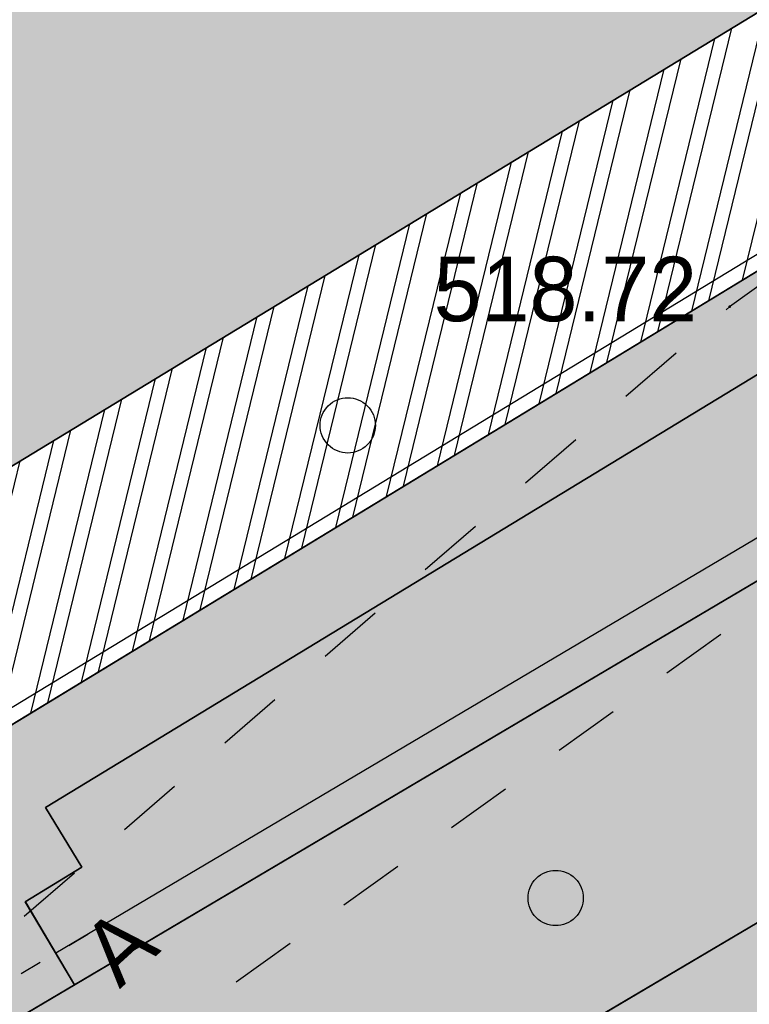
# Model space of a CAD drawing. Header units: millimetres. Extents: x 767170 to 66149698, y -983507 to 2493658.
# Tile 415 of 656: x 4601825 to 4611737, y -576966 to -563601. Entities that reach past the tile are written whole.
import ezdxf

# ---------------------------------------------------------------- set-up
doc = ezdxf.new("R2010")
doc.units = ezdxf.units.MM
for name, pattern in [('ACAD_ISO03W100', [30, 12, -18]), ('Д_ТРОТ_ТРУБА', [3, 1.5, -1.5]), ('ДОРОГИ_СТРОЯЩ', [9, 8, -1])]:
    doc.linetypes.add(name, pattern=pattern)
for name, color, linetype in [('(004) Точки рельефа', 7, 'Continuous'), ('(025) Дорога', 7, 'Continuous'), ('(038) Деревья', 7, 'Continuous'), ('bardyur', 7, 'Continuous'), ('latok', 6, 'Continuous'), ('truba', 1, 'Continuous')]:
    doc.layers.add(name, color=color, linetype=linetype)
doc.layers.add('.', color=7, linetype='Continuous', lineweight=15)
doc.styles.add('BM-431', font='txt')
doc.styles.add('D-431', font='txt')
doc.linetypes.add('BORD2', pattern='A,0.5,[130,ltypeshp.shx,S=0.25,R=135,X=0,Y=0],0.1,[130,ltypeshp.shx,S=0.25,R=135,X=0,Y=0],0.5', length=1.1)

# ---------------------------------------------------------------- blocks, each defined once
blk = doc.blocks.new('A$C2cdd6916')
h = blk.add_hatch(color=1)
h.dxf.hatch_style = 1
h.paths.add_polyline_path([(16401.23765453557, -4652.59326917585), (12042.87668835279, -7301.11921551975), (10692.64777453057, -5079.209703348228), (11718.14447245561, -4456.027127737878), (9225.414170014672, -354.0403360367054), (9994.536693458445, 113.3465956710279), (7294.078865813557, 4557.165620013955), (6524.956342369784, 4089.778688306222), (4032.226039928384, 8191.765480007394), (3006.729342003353, 7568.582904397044), (1656.500428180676, 9790.492416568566), (26610.25341102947, 24954.60175641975), (28168.20985005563, 22390.86001160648), (31159.24188567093, 24208.47585713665), (35090.31256105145, 26597.34239697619), (27092.80284071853, 39757.8833536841), (26750.97060807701, 39550.15582848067), (23865.78187938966, 40254.20554253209), (20705.81327177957, 41025.30761030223), (19934.71120400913, 37865.33900269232), (16774.7425963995, 38636.44107046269), (16003.64052862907, 35476.47246285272), (12843.67192101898, 36247.57453062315), (12072.56985324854, 33087.60592301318), (8912.601245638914, 33858.7079907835), (8141.499177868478, 30698.73938317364), (4981.530570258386, 31469.84145094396), (4210.42850248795, 28309.87284333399), (1050.459894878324, 29080.97491110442), (279.3578271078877, 25921.00630349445), (-2880.610780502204, 26692.10837126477), (-3651.71284827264, 23532.13976365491), (-4355.762562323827, 20646.95103496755), (-16319.89070478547, 13376.48765284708), (-19205.07943347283, 14080.53736689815), (-22365.04804108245, 14851.6394346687), (-23136.15010885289, 11691.67082705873), (-26296.11871646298, 12462.77289482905), (-27067.22078423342, 9302.804287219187), (-30227.18939184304, 10073.90635498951), (-30998.29145961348, 6913.937747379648), (-34158.26006722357, 7685.039815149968), (-34929.36213499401, 4525.071207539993), (-38089.33074260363, 5296.17327531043), (-38860.43281037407, 2136.204667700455), (-42020.40141798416, 2907.306735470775), (-42791.5034857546, -252.6618721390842), (-45951.47209336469, 518.4401956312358), (-46722.57416113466, -2641.528411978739), (-47426.62387518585, -5526.717140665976), (-47768.45610782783, -5734.444665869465), (-39770.94638749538, -18894.98562257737), (-32848.84367649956, -14688.50323720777), (-34406.80011552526, -12124.76149239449), (-9453.047132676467, 3039.347847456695), (-8102.818218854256, 817.4383352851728), (-9128.314916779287, 194.2557596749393), (-6635.584614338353, -3907.731032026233), (-7404.707137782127, -4375.117963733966), (-4704.249310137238, -8818.93698807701), (-3935.126786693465, -8351.550056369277), (-1442.396484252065, -12453.53684807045), (-416.8997863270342, -11830.3542724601), (933.3291274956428, -14052.2637846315), (-3425.031838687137, -16700.7897309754), (-1867.075399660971, -19264.53147578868), (-17591.35810118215, -28819.99763514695), (-15929.53789955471, -31554.65549628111), (-15758.62178323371, -31450.79173367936), (-14927.71168242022, -32818.12066424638), (-15440.46003138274, -33129.71195205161), (-13674.77606715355, -36035.28592950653), (-13162.02771819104, -35723.69464170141), (-12331.11761737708, -37091.02357226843), (-12502.03373369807, -37194.88733487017), (-12294.30620849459, -37536.71956751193), (-10840.21353207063, -39929.54519600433), (952.998494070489, -32762.9455764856), (1160.726019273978, -33104.77780912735), (5091.79669465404, -30715.91126928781), (5507.251745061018, -31399.57573457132), (10207.44494388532, -28543.32226302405), (9791.989893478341, -27859.65779774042), (12013.89940564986, -26509.4288839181), (12844.80950646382, -27876.75781448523), (18826.87357769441, -24241.52612342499), (17995.96347688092, -22874.19719285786), (20217.87298905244, -21523.96827903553), (20633.32803945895, -22207.63274431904), (25333.52123828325, -19351.37927277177), (24918.06618787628, -18667.71480748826), (28849.1368632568, -16278.8482676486), (28641.40933805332, -15937.01603500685), (40434.62136419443, -8770.416415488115), (38772.80116256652, -6035.758554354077), (38601.885046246, -6139.622316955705), (37770.97494543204, -4772.293386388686), (38283.72329439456, -4460.70209858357), (36518.03933016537, -1555.128121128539), (36005.29098120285, -1866.719408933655), (35174.3808803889, -499.3904783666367), (35345.29699670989, -395.5267157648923), (35137.5694715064, -53.69448312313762), (33683.47679508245, 2339.131145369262), (17959.19409356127, -7216.335013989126)])
h = blk.add_hatch()
h.set_pattern_fill('ANSI32', color=1, scale=60, angle=31.28656990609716)
h.set_pattern_definition([(76.28656990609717, (-422045.4139063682, -371330.9128626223), (-555.2085801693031, 135.4831447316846), []), (76.28656990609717, (-421815.1832319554, -371191.004323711), (-555.2085801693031, 135.4831447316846), [])])
edge = h.paths.add_edge_path()
edge.add_line((12558.27843827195, 1671.303034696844), (13156.4848453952, 2034.826203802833))
edge.add_line((13156.48484539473, 2034.826203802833), (12076.30171433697, 3812.353813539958))
edge.add_arc((12013.98345677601, 3914.903483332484), 120, 121.28656990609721, 301.28656990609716, ccw=False)
edge.add_line((11951.66519921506, 4017.45315312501), (10456.02701775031, 6478.64522814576))
edge.add_line((10456.02701775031, 6478.64522814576), (9857.820610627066, 6115.122059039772))
edge.add_line((9857.820610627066, 6115.122059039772), (7572.817833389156, 9875.27661809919))
edge.add_line((7572.817833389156, 9875.27661809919), (28168.20985005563, 22390.86001160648))
edge.add_line((28168.20985005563, 22390.86001160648), (26610.25341102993, 24954.60175641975))
edge.add_line((26610.25341102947, 24954.60175641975), (1656.500428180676, 9790.492416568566))
edge.add_line((1656.500428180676, 9790.492416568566), (3006.729342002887, 7568.582904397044))
edge.add_line((3006.729342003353, 7568.582904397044), (4032.22603992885, 8191.765480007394))
edge.add_line((4032.226039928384, 8191.765480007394), (6524.956342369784, 4089.778688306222))
edge.add_line((6524.956342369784, 4089.778688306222), (7294.078865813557, 4557.165620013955))
edge.add_line((7294.078865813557, 4557.165620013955), (9994.536693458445, 113.3465956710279))
edge.add_line((9994.536693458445, 113.3465956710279), (9225.414170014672, -354.0403360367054))
edge.add_line((9225.414170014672, -354.0403360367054), (11718.14447245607, -4456.027127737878))
edge.add_line((11718.14447245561, -4456.027127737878), (10692.64777453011, -5079.209703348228))
edge.add_line((10692.64777453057, -5079.209703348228), (12042.87668835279, -7301.11921551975))
edge.add_line((12042.87668835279, -7301.11921551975), (16401.2376545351, -4652.59326917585))
edge.add_line((16401.23765453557, -4652.59326917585), (12558.27843827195, 1671.303034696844))
edge = h.paths.add_edge_path()
edge.add_line((-3935.126786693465, -8351.550056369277), (-4704.249310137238, -8818.93698807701))
edge.add_line((-4704.249310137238, -8818.93698807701), (-7404.707137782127, -4375.117963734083))
edge.add_line((-7404.707137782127, -4375.117963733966), (-6635.584614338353, -3907.731032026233))
edge.add_line((-6635.584614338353, -3907.731032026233), (-9128.314916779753, 194.2557596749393))
edge.add_line((-9128.314916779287, 194.2557596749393), (-8102.81821885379, 817.4383352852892))
edge.add_line((-8102.818218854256, 817.4383352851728), (-9453.047132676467, 3039.347847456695))
edge.add_line((-9453.047132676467, 3039.347847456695), (-34406.80011552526, -12124.76149239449))
edge.add_line((-34406.80011552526, -12124.76149239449), (-32848.84367649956, -14688.50323720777))
edge.add_line((-32848.84367649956, -14688.50323720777), (-12253.45165983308, -2172.919843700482))
edge.add_line((-12253.45165983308, -2172.919843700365), (-9968.44888259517, -5933.074402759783))
edge.add_line((-9968.44888259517, -5933.074402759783), (-10566.65528971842, -6296.597571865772))
edge.add_line((-10566.65528971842, -6296.597571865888), (-9071.017108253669, -8757.789646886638))
edge.add_arc((-9008.698850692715, -8860.339316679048), 120, -58.71343009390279, 121.28656990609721, ccw=False)
edge.add_line((-8946.380593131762, -8962.888986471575), (-7866.197462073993, -10740.4165962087))
edge.add_line((-7866.197462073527, -10740.41659620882), (-7267.991054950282, -10376.89342710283))
edge.add_line((-7267.991054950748, -10376.89342710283), (-3425.031838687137, -16700.78973097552))
edge.add_line((-3425.031838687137, -16700.7897309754), (933.3291274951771, -14052.2637846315))
edge.add_line((933.3291274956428, -14052.2637846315), (-416.8997863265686, -11830.35427245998))
edge.add_line((-416.8997863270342, -11830.3542724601), (-1442.396484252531, -12453.53684807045))
edge.add_line((-1442.396484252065, -12453.53684807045), (-3935.126786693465, -8351.550056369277))
h.paths.add_polyline_path([(41974.21412434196, 4100.856020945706), (35137.5694715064, -53.69448312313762), (35345.29699670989, -395.5267157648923), (35174.3808803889, -499.3904783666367), (36005.29098120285, -1866.719408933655), (36518.03933016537, -1555.128121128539), (38283.72329439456, -4460.70209858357), (37770.97494543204, -4772.293386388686), (38601.885046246, -6139.622316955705), (38772.80116256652, -6035.758554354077), (38980.52868777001, -6377.590786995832), (45817.17334060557, -2223.040282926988)])
h.paths.add_polyline_path([(-15440.46003138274, -33129.71195205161), (-14927.71168242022, -32818.12066424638), (-15758.62178323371, -31450.79173367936), (-15929.53789955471, -31554.65549628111), (-16137.2654247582, -31212.82326363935), (-22973.91007759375, -35367.37376770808), (-19130.95086132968, -41691.27007158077), (-12294.30620849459, -37536.71956751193), (-12502.03373369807, -37194.88733487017), (-12331.11761737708, -37091.02357226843), (-13162.02771819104, -35723.69464170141), (-13674.77606715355, -36035.28592950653)])
h.paths.add_polyline_path([(22981.42408176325, -31078.1707762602), (16999.36001053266, -34713.40246732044), (12844.80950646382, -27876.75781448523), (18826.87357769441, -24241.52612342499)])
h.paths.add_polyline_path([(31886.28822388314, 23012.0630428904), (28895.25618826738, 21194.44719736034), (28168.20985005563, 22390.86001160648), (31159.24188567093, 24208.47585713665)])
h.paths.add_polyline_path([(-35112.82937390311, -17702.53189698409), (-32121.79733828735, -15884.91605145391), (-32848.84367649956, -14688.50323720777), (-35839.87571211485, -16506.11908273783)])
for points in [[(-39770.94638749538, -18894.98562257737), (-12253.45165983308, -2172.919843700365), (-9968.44888259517, -5933.074402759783), (-10566.65528971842, -6296.597571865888), (-7866.197462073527, -10740.41659620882), (-7267.991054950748, -10376.89342710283), (-1867.075399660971, -19264.53147578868), (-17591.35810118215, -28819.99763514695), (-15929.53789955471, -31554.65549628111), (-15758.62178323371, -31450.79173367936), (-14927.71168242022, -32818.12066424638), (-15440.46003138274, -33129.71195205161), (-13674.77606715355, -36035.28592950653)], [(-39770.94638749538, -18894.98562257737), (-32848.84367649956, -14688.50323720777), (-34406.80011552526, -12124.76149239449), (-9453.047132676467, 3039.347847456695)]]:
    blk.add_lwpolyline(points)
at = {"color": 2, "lineweight": 30}
blk.add_lwpolyline([(-39703.89403377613, -18620.20574365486), (-12186.39930611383, -1898.13996477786), (-9693.669003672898, -6000.126756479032), (-10291.87541079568, -6363.649925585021), (-7799.145108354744, -10465.63671728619), (-7200.938701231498, -10102.1135481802), (-1592.295520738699, -19331.58382950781), (-17316.57822225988, -28887.04998886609), (-15862.48554583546, -31279.87561735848), (-15691.56942951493, -31176.01185475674), (-14652.93180349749, -32885.17301796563), (-15165.68015246, -33196.76430577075), (-13607.7237134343, -35760.50605058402)], dxfattribs=at)
blk.add_lwpolyline([(-3935.126786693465, -8351.550056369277), (-4704.249310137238, -8818.93698807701), (-7404.707137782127, -4375.117963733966), (-6635.584614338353, -3907.731032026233), (-9128.314916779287, 194.2557596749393), (-8102.818218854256, 817.4383352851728), (-9453.047132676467, 3039.347847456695), (-34406.80011552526, -12124.76149239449), (-32848.84367649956, -14688.50323720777), (-12253.45165983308, -2172.919843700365), (-9968.44888259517, -5933.074402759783), (-10566.65528971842, -6296.597571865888), (-9071.017108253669, -8757.789646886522, -1), (-8946.380593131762, -8962.888986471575), (-7866.197462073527, -10740.41659620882), (-7267.991054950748, -10376.89342710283), (-3425.031838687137, -16700.7897309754), (933.3291274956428, -14052.2637846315), (-416.8997863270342, -11830.3542724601), (-1442.396484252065, -12453.53684807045)], format="xyb", close=True)
blk = doc.blocks.new('d')
at = {"layer": '(038) Деревья'}
blk.add_ellipse((0, 0), major_axis=(0.2651650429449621, 0.2651650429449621), ratio=0.9999999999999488, start_param=5.497787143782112, end_param=11.7809724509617, dxfattribs=at)
blk = doc.blocks.new('A$C05d28b1e')
at = {"layer": '(004) Точки рельефа', "color": 7, "linetype": 'ByBlock', "lineweight": -2}
blk.add_point((-121278, 30068), dxfattribs=at)
at = {"layer": '(025) Дорога', "linetype": 'Д_ТРОТ_ТРУБА', "ltscale": 600, "flags": 128}
blk.add_lwpolyline([(27458.57960636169, 120221.9437040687), (8937.008527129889, 104733.4515533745), (7548.837046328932, 103432.7858590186), (-2273, 96670), (-15701.8629812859, 86136.91784507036), (-17766.72999620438, 85380.62311403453), (-18644.00000000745, 85674), (-40042.99999999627, 104576), (-45955.00000000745, 113584), (-51231.00000000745, 109004.9999999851), (-44895.00000000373, 102103), (-42025, 99008), (-25117.39768446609, 82840.66341361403), (-25117.39768446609, 81951.40475049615), (-25407.00000000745, 81084), (-32229, 76172), (-32638.94556894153, 76059.59519268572), (-33387.77804066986, 76494.72050660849), (-37188, 78427), (-42917.99999999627, 74170), (-43534.00000000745, 73566), (-56171.00000000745, 68379), (-72915, 59805), (-96929.00000000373, 47597), (-121277.9999999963, 30068), (-138829.0000000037, 14906), (-139804.1467532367, 14023.57079766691), (-138021.2970127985, 12053.3955911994), (-129914.0000000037, 19515.9999999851), (-105640.0000000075, 36924), (-88825.00000000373, 45949), (-78921.00000000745, 50853), (-56719.00000000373, 62542), (-42094.00000000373, 71045), (-39915.68751339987, 71829.24353212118), (-37271.13151793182, 72175.962139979), (-35502.58111401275, 71928.30599150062), (-34406.00000000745, 71614), (-29497.00000001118, 64248), (-29370.25252237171, 62877.85903450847), (-30299.91072109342, 61153.22491647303), (-32642.77542263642, 58415.5667077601), (-31513, 56567), (-31513, 56567), (-31513, 56567)], dxfattribs=at)
at = {"layer": '(038) Деревья', "linetype": 'Continuous', "xscale": 1000, "yscale": 1000, "zscale": 1000}
for p in [(-126465.9346118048, 28457.19013467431), (-123641.933057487, 22041.68989379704)]:
    blk.add_blockref('d', p, dxfattribs=at)
at = {"layer": '(004) Точки рельефа', "linetype": 'ByBlock', "insert": (-125298.7510164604, 30302.38123121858), "char_height": 875, "attachment_point": 4, "style": 'D-431'}
blk.add_mtext('518.72', dxfattribs=at)
at = {"layer": '(025) Дорога', "linetype": 'ДОРОГИ_СТРОЯЩ', "style": 'BM-431'}
blk.add_text('A', height=875, rotation=42.3955980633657, dxfattribs=at).set_placement((-129565.6853904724, 20801.42313101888))

msp = doc.modelspace()

# ---------------------------------------------------------------- hatches: boundary and pattern name
at = {"layer": '.', "true_color": 0x59594a}
h = msp.add_hatch(dxfattribs=at)
h.set_pattern_fill('BOARDW', color=251, scale=150, angle=30, pattern_type=2)
h.set_pattern_definition([(29.99999999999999, (-30, 51.96152422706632), (-150, 259.8076211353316), []), (120, (-30, 51.96152422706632), (-819.615242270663, 219.6152422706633), [299.9999999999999, -2100]), (120, (859.2304845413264, 911.7691453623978), (-819.615242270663, 219.6152422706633), [299.9999999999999, -2100])])
edge = h.paths.add_edge_path(flags=16)
edge.add_arc((4650052.314760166, -602907.8393825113), 1697.05393394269, -180, 0, ccw=False)
edge.add_arc((4650052.314760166, -602907.8393825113), 1697.05393394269, 0, 180, ccw=False)
edge = h.paths.add_edge_path()
edge.add_line((4660800.953707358, -597657.7659977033), (4660059.417281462, -596353.8780695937))
edge.add_line((4660059.417281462, -596353.8780695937), (4652397.825019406, -600711.1158506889))
edge.add_arc((4650052.314760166, -602907.8393825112), 3213.566967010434, 43.12387364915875, 104.77729662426)
edge.add_line((4649232.653900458, -599800.5626445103), (4647698.787460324, -596948.7366774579))
edge.add_line((4647698.787460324, -596948.7366774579), (4646415.142357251, -597728.7930765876))
edge.add_line((4646415.14235725, -597728.7930765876), (4647911.612458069, -600511.0902706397))
edge.add_arc((4650052.314760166, -602907.8393825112), 3213.566967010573, 131.7702443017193, 180.0000000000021)
edge.add_arc((4650052.314760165, -602907.8393825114), 3213.566967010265, 179.999999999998, 196.1309259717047)
edge.add_line((4646965.26807503, -603800.674986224), (4639352.503612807, -608130.1438223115))
edge.add_line((4639352.503612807, -608130.1438223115), (4640063.229577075, -609451.5540229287))
edge.add_line((4640063.229577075, -609451.5540229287), (4647706.804500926, -605104.5629143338))
edge.add_arc((4650052.314760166, -602907.8393825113), 3213.566967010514, 223.1238736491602, 284.7772966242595)
edge.add_line((4650871.975619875, -606015.1161205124), (4655920.320837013, -615401.2018996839))
edge.add_line((4655920.320837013, -615401.2018996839), (4657241.362279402, -614690.6742735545))
edge.add_line((4657241.362279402, -614690.6742735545), (4652193.017062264, -605304.5884943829))
edge.add_arc((4650052.314760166, -602907.8393825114), 3213.566967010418, 311.7702443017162, 360.0000000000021)
edge.add_arc((4650052.314760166, -602907.839382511), 3213.566967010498, 359.9999999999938, 376.1309259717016)
edge.add_line((4653139.361445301, -602015.0037787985), (4660800.953707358, -597657.7659977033))
h.paths.add_polyline_path([(4675126.159851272, -583968.5189140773), (4672820.924281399, -585341.8143593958), (4676101.350994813, -590848.3907992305), (4678406.586564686, -589475.0953539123), (4679929.03961564, -592030.7092522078), (4673496.708453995, -595862.6348057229), (4667171.375638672, -585244.8305692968), (4673603.706800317, -581412.9050157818)], flags=16)
h.paths.add_polyline_path([(4675321.921811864, -580389.3146806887), (4682023.693132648, -576396.8758381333), (4688349.025947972, -587014.6800745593), (4681647.254627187, -591007.1189171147), (4680124.801576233, -588451.5050188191), (4682430.037146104, -587078.2095735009), (4679149.61043269, -581571.6331336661), (4676844.374862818, -582944.9285789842)], flags=16)
h.paths.add_polyline_path([(4678749.659143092, -583212.3090360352), (4680796.839813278, -586648.7390591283), (4676501.302284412, -589207.7148968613), (4674454.121614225, -585771.2848737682)], flags=16)
h.paths.add_polyline_path([(4687416.433632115, -581541.40241192), (4692625.995078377, -578548.4283701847), (4691629.684273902, -576814.2528367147), (4686392.715471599, -579822.9728305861), (4682718.317809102, -573655.0704914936), (4664429.570292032, -584550.2058928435), (4668103.927666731, -590718.0406041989), (4663080.587144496, -593574.8735394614), (4664069.302379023, -595313.390776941), (4669127.726402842, -592436.6054410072), (4672802.083777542, -598604.4401523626), (4691090.831294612, -587709.3047510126)])
h.paths.add_polyline_path([(4632558.425775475, -624702.020416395), (4628873.991946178, -618517.2712081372), (4637811.799685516, -613710.034196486), (4636864.429517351, -611948.6456066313), (4627849.418857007, -616797.4065299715), (4624164.985027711, -610612.6573217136), (4609216.514427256, -619517.8932370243), (4612901.215590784, -625703.091196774), (4604182.851421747, -630553.3697632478), (4605155.170039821, -632301.1101630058), (4613925.254011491, -627422.0583719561), (4617609.95517502, -633607.2563317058)])
h.paths.add_polyline_path([(4623470.360351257, -613354.4626683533), (4618573.44756835, -616271.6951233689), (4620108.83307099, -618849.0176406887), (4622428.423336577, -617467.1706883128), (4625703.912408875, -622965.4587252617), (4623384.322143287, -624347.3056776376), (4624919.707645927, -626924.6281949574), (4629816.620428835, -624007.3957399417)], flags=16)
h.paths.add_polyline_path([(4621666.107131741, -625370.8960127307), (4619346.516866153, -626752.7429651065), (4616071.027793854, -621254.4549281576), (4618390.618059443, -619872.6079757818), (4616855.232556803, -617295.2854584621), (4611958.319773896, -620212.5179134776), (4618304.579851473, -630865.4509850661), (4623201.49263438, -627948.2185300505)], flags=16)
h.paths.add_polyline_path([(4622011.648530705, -619112.2538962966), (4617716.111001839, -621671.2297340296), (4619763.291672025, -625107.6597571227), (4624058.829200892, -622548.6839193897)], flags=16)
at = {"true_color": 0x939598}
h = msp.add_hatch(color=252, dxfattribs=at)
h.dxf.hatch_style = 1
edge = h.paths.add_edge_path(flags=16)
edge.add_line((4573708.599856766, -594051.7441392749), (4561051.611738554, -601743.2505564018))
edge.add_arc((4559493.655302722, -599179.5088096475), 3000.000000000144, 211.286569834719, 301.28656983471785, ccw=False)
edge.add_line((4556929.913555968, -600737.4652454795), (4542991.899970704, -577801.3506831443))
edge.add_arc((4545555.641717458, -576243.3942473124), 2999.999999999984, 121.28656983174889, 211.2865698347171, ccw=False)
edge.add_line((4543997.685281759, -573679.6525004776), (4557535.034224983, -565453.160914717))
edge.add_arc((4559092.990660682, -568016.9026615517), 2999.999999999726, 29.088455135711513, 121.2865698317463, ccw=False)
edge.add_line((4561714.601260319, -566558.4247344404), (4569388.957600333, -580353.0619739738))
edge.add_line((4569388.957600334, -580353.0619739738), (4570361.992197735, -582102.089344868))
edge.add_line((4570361.992197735, -582102.089344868), (4572308.061392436, -585600.1440864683))
edge.add_line((4572308.061392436, -585600.1440864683), (4573281.095989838, -587349.1714573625))
edge.add_line((4573281.095989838, -587349.1714573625), (4574772.254020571, -590029.5244654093))
edge.add_arc((4572150.643420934, -591488.0023925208), 3000.000000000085, -58.71343016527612, 29.088455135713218, ccw=False)
edge = h.paths.add_edge_path(flags=16)
edge.add_line((4633053.354332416, -604862.941864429), (4641159.397596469, -619934.0224134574))
edge.add_arc((4638517.314711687, -621355.0776657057), 2999.999999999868, -61.726229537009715, 28.273770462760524, ccw=False)
edge.add_line((4639938.369963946, -623997.1605504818), (4612215.098402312, -638908.237295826))
edge.add_arc((4610794.043150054, -636266.1544110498), 2999.999999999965, 209.0884551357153, 298.27377046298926, ccw=False)
edge.add_line((4608172.432550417, -637724.6323381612), (4600663.245445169, -624226.8864046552))
edge.add_arc((4603284.856044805, -622768.4084775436), 2999.999999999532, 121.28656990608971, 209.0884551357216, ccw=False)
edge.add_line((4601726.899605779, -620204.6667327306), (4628853.315008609, -603720.2553718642))
edge.add_arc((4630411.271447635, -606283.9971166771), 2999.999999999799, 28.273770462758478, 121.2865699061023, ccw=False)
edge = h.paths.add_edge_path(flags=16)
edge.add_line((4669460.312800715, -604792.7274132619), (4664069.302379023, -595313.390776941))
edge.add_line((4664069.302379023, -595313.390776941), (4660127.255081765, -588381.8528194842))
edge.add_arc((4662735.030937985, -586898.7799676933), 3000.000000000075, 120.09939656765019, 209.6273998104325, ccw=False)
edge.add_line((4661230.526061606, -584303.3098605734), (4684657.294780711, -570723.6166562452))
edge.add_arc((4686161.799657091, -573319.0867633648), 2999.999999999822, 29.878037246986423, 120.0993965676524, ccw=False)
edge.add_line((4688763.062957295, -571824.6205566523), (4691629.684273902, -576814.2528367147))
edge.add_line((4691629.684273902, -576814.2528367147), (4694200.52510878, -581289.0505165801))
edge.add_line((4694200.52510878, -581289.0505165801), (4696126.615485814, -584641.5975251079))
edge.add_arc((4693525.35218561, -586136.0637318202), 2999.999999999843, -59.03634284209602, 29.878037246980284, ccw=False)
edge.add_line((4695068.834990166, -588708.5451859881), (4683515.030454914, -595640.8006541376))
edge.add_arc((4685058.513259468, -598213.282108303), 2999.99999999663, 120.9636571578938, 150.6005223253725)
edge.add_line((4682444.858400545, -596740.5946742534), (4679319.035210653, -602288.15539861))
edge.add_arc((4676705.380351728, -600815.4679645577), 3000.000000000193, 298.2737704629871, 330.60052232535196, ccw=False)
edge.add_line((4678126.435603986, -603457.5508493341), (4673489.143909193, -605951.7374462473))
edge.add_arc((4672068.088656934, -603309.6545614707), 3000.000000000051, 209.6273998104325, 298.2737704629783, ccw=False)
edge = h.paths.add_edge_path(flags=16)
edge.add_line((4654948.510937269, -512967.1149082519), (4659958.55160792, -521687.5763499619))
edge.add_line((4659958.55160792, -521687.5763499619), (4663442.828304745, -527752.2976934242))
edge.add_line((4663442.828304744, -527752.2976934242), (4667900.186898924, -535510.7624061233))
edge.add_arc((4665298.923598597, -537005.2286126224), 2999.999999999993, -59.41036551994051, 29.87803724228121, ccw=False)
edge.add_line((4666825.580664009, -539587.7309271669), (4658211.964145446, -544679.7064281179))
edge.add_line((4658211.964145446, -544679.7064281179), (4654139.227967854, -547087.3214866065))
edge.add_line((4654139.227967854, -547087.3214866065), (4643778.56286216, -553212.0720809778))
edge.add_line((4643778.56286216, -553212.0720809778), (4645855.991798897, -556630.6473078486))
edge.add_line((4645855.991798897, -556630.6473078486), (4654998.802432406, -551225.83648822))
edge.add_arc((4656525.460697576, -553808.3380935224), 3000.000000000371, 30.60362588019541, 120.58966109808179, ccw=False)
edge.add_line((4659107.590131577, -552281.0504369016), (4661575.016078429, -556453.7999565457))
edge.add_line((4661575.01607843, -556453.7999565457), (4664993.085523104, -554376.6783778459))
edge.add_line((4664993.085523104, -554376.6783778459), (4662551.299431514, -550246.1382742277))
edge.add_arc((4665133.801746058, -548719.4812088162), 2999.999999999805, 120.58963448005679, 210.5896344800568, ccw=False)
edge.add_line((4663607.144680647, -546136.9788942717), (4668754.20478019, -543094.2727472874))
edge.add_arc((4670280.861845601, -545676.7750618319), 2999.999999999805, 29.878037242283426, 120.58963448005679, ccw=False)
edge.add_line((4672882.125145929, -544182.3088553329), (4679098.756118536, -555002.9576799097))
edge.add_line((4679098.756118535, -555002.9576799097), (4673414.22267807, -558268.810515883))
edge.add_line((4673414.22267807, -558268.810515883), (4675492.125788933, -561688.1660341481))
edge.add_line((4675492.125788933, -561688.1660341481), (4681091.3777272, -558471.3087470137))
edge.add_line((4681091.3777272, -558471.3087470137), (4683781.471758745, -563153.678176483))
edge.add_arc((4681180.208458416, -564648.1443829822), 3000.000000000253, -59.90060343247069, 29.878037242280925, ccw=False)
edge.add_line((4682684.713334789, -567243.6144901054), (4654161.64441582, -583777.4578813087))
edge.add_line((4654161.64441582, -583777.4578813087), (4657816.03176946, -589791.0441251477))
edge.add_line((4657816.031769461, -589791.0441251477), (4656690.94620172, -590430.8935422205))
edge.add_line((4656690.946201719, -590430.8935422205), (4665866.463175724, -606564.7548048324))
edge.add_arc((4663258.687319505, -608047.8276566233), 3000.000000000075, -61.72622953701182, 29.627399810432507, ccw=False)
edge.add_line((4664679.742571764, -610689.9105413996), (4648745.3129132, -619260.3097096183))
edge.add_arc((4647324.257660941, -616618.2268248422), 2999.999999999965, 208.2737704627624, 298.27377046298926, ccw=False)
edge.add_line((4644682.174776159, -618039.2820770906), (4636159.356292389, -602193.3163340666))
edge.add_arc((4638801.43917717, -600772.2610818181), 2999.999999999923, 120.0993965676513, 208.2737704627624, ccw=False)
edge.add_line((4637296.934300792, -598176.7909746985), (4639797.859089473, -596727.0907721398))
edge.add_line((4639797.859089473, -596727.0907721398), (4637872.492395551, -593558.7461100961))
edge.add_line((4637872.49239555, -593558.7461100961), (4613410.688726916, -608423.9034968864))
edge.add_line((4613410.688726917, -608423.9034968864), (4599977.63949682, -616587.0133678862))
edge.add_arc((4598419.683057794, -614023.271623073), 2999.999999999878, 209.0884782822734, 301.28656990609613, ccw=False)
edge.add_line((4595798.073047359, -615481.7506092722), (4584604.801919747, -595361.8724216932))
edge.add_arc((4587226.412519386, -593903.3944945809), 3000.000000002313, 120.58963448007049, 209.0884551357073, ccw=False)
edge.add_line((4585699.755453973, -591320.892180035), (4596322.964269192, -585040.9377715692))
edge.add_arc((4597657.965590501, -587727.528821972), 3000.000000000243, 30.58965835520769, 116.42336694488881, ccw=False)
edge.add_line((4600240.467268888, -586200.8706804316), (4603470.693196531, -591665.1403737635))
edge.add_line((4603470.69319653, -591665.1403737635), (4606966.987318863, -589638.4587557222))
edge.add_line((4606966.987318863, -589638.4587557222), (4603703.669805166, -584198.445144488))
edge.add_arc((4606266.306638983, -582638.6719372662), 2999.999999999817, 120.589634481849, 211.3271806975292, ccw=False)
edge.add_line((4604739.649573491, -580056.1696227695), (4617056.793816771, -572784.0475478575))
edge.add_line((4617056.793816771, -572784.0475478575), (4614979.364880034, -569365.472320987))
edge.add_line((4614979.364880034, -569365.472320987), (4602568.78696696, -576702.0374617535))
edge.add_line((4602568.78696696, -576702.0374617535), (4590421.90036759, -583882.7203774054))
edge.add_line((4590421.90036759, -583882.7203774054), (4583889.807354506, -587744.1945353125))
edge.add_arc((4582363.150289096, -585161.6922207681), 2999.999999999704, 209.0884551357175, 300.5896344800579, ccw=False)
edge.add_line((4579741.539689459, -586620.1701478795), (4567029.476572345, -563770.2669771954))
edge.add_arc((4569651.087171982, -562311.789050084), 3000.000000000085, 120.0548210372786, 209.0884551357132, ccw=False)
edge.add_line((4568148.601999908, -559715.1492391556), (4585050.783397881, -549935.0954868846))
edge.add_line((4585050.783397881, -549935.0954868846), (4605655.825293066, -538012.46771726))
edge.add_arc((4607158.31046514, -540609.1075281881), 3000.000000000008, 31.28656990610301, 120.05482103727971, ccw=False)
edge.add_line((4609722.052209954, -539051.1510891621), (4612993.857033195, -544435.1672247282))
edge.add_line((4612993.857033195, -544435.1672247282), (4621966.953140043, -538982.319688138))
edge.add_line((4621966.953140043, -538982.319688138), (4618879.38854058, -533901.485554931))
edge.add_arc((4621443.130285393, -532343.5291159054), 3000.000000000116, 120.0548210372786, 211.2865699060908, ccw=False)
edge.add_line((4619940.645113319, -529746.8893049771), (4647130.072114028, -514014.3603905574))
edge.add_line((4647130.072114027, -514014.3603905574), (4650844.762464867, -511864.9413038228))
edge.add_arc((4652347.247636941, -514461.5811147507), 2999.999999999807, 29.878037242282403, 120.0548210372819, ccw=False)
edge = h.paths.add_edge_path(flags=16)
edge.add_line((4652002.441158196, -702025.6924091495), (4640386.08202173, -711565.3441646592))
edge.add_arc((4638482.144716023, -709246.9346374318), 3000.000000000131, 216.0466201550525, 309.39371673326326, ccw=False)
edge.add_line((4636056.52933503, -711012.2646415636), (4632519.83630267, -706152.7443269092))
edge.add_arc((4634945.451683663, -704387.4143227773), 2999.999999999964, 129.393716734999, 216.0466201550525, ccw=False)
edge.add_line((4633041.514377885, -702069.0047956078), (4644386.691935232, -692752.0543004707))
edge.add_arc((4646290.629241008, -695070.4638276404), 2999.999999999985, 39.39371673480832, 129.3937167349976, ccw=False)
edge.add_line((4648609.038768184, -693166.5265218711), (4652416.913379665, -697803.345576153))
edge.add_arc((4650098.503852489, -699707.2828819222), 3000.000000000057, -50.60628326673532, 39.39371673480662, ccw=False)
edge = h.paths.add_edge_path()
edge.add_arc((4693525.35218561, -586136.06373182), 7000.000000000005, 300.9636571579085, 389.8780372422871)
edge.add_line((4699594.966553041, -582648.9759166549), (4690723.46441257, -567207.2664712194))
edge.add_line((4690723.46441257, -567207.2664712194), (4661792.88113793, -516850.7818696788))
edge.add_arc((4664394.144438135, -515356.315662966), 2999.999999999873, 119.87803724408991, 209.8780372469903, ccw=False)
edge.add_line((4662899.678231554, -512755.0523626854), (4667083.12036311, -510351.5998201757))
edge.add_line((4667083.12036311, -510351.5998201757), (4665047.420608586, -506907.9978175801))
edge.add_line((4665047.420608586, -506907.9978175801), (4660444.369459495, -509552.5222639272))
edge.add_arc((4658949.903252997, -506951.2589635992), 3000.000000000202, 228.6798708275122, 299.8780372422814, ccw=False)
edge.add_arc((4652347.247637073, -514461.5811149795), 7000.000000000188, 48.67987082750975, 120.0548210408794)
edge.add_line((4648841.448901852, -508402.7548897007), (4561750.141290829, -558796.1124013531))
edge.add_line((4561750.141290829, -558796.1124013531), (4541368.217889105, -571181.9733323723))
edge.add_line((4541368.217889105, -571181.9733323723), (4536625.295655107, -574064.1927401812))
edge.add_line((4536625.295655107, -574064.1927401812), (4553229.880127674, -601388.362672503))
edge.add_line((4553229.880127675, -601388.362672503), (4553679.222112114, -602127.7907961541))
edge.add_arc((4559661.286187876, -598492.5591125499), 6999.999999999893, 211.2865698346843, 301.286569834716)
edge.add_line((4563296.517871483, -604474.6231883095), (4575214.601322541, -597232.1406571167))
edge.add_arc((4576772.557758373, -599795.8824038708), 3000.000000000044, 29.08845513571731, 121.28656983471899, ccw=False)
edge.add_line((4579394.16835801, -598337.4044767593), (4581112.522806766, -601426.1425049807))
edge.add_arc((4578490.912207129, -602884.6204320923), 2999.999999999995, -60.91154486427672, 29.088455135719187, ccw=False)
edge.add_line((4579949.390134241, -605506.2310317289), (4577327.779534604, -606964.7089588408))
edge.add_line((4577327.779534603, -606964.7089588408), (4594829.514659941, -638424.0361544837))
edge.add_line((4594829.514659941, -638424.0361544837), (4596768.681272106, -637345.221588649))
edge.add_arc((4598227.159199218, -639966.8321882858), 2999.999999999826, 15.949142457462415, 119.08845513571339, ccw=False)
edge.add_line((4601111.677144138, -639142.4801849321), (4606747.372759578, -658886.9876102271))
edge.add_line((4606747.372759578, -658886.9876102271), (4627182.732736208, -709015.8008024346))
edge.add_line((4627182.732736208, -709015.8008024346), (4652438.153989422, -743717.4928937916))
edge.add_arc((4650012.53860846, -745482.8228979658), 2999.999999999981, -46.41797687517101, 36.04662015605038, ccw=False)
edge.add_line((4652080.715498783, -747655.9874914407), (4660849.128155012, -739311.1854111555))
edge.add_arc((4658780.920551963, -737138.0500470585), 2999.999999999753, 216.0466201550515, 313.5828328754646, ccw=False)
edge.add_line((4656355.30517097, -738903.3800511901), (4641951.017723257, -719111.4651663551))
edge.add_arc((4644376.63310425, -717346.1351622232), 2999.999999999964, 129.3937167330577, 216.0466201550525, ccw=False)
edge.add_line((4642472.695798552, -715027.7256349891), (4683909.141664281, -681006.4269511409))
edge.add_line((4683909.141664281, -681006.4269511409), (4685174.861241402, -682548.1954360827))
edge.add_line((4685174.861241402, -682548.1954360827), (4688272.077266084, -680012.2950698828))
edge.add_line((4688272.077266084, -680012.2950698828), (4670497.967197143, -658368.9006177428))
edge.add_line((4670497.967197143, -658368.9006177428), (4640358.643776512, -683120.0852374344))
edge.add_line((4640358.643776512, -683120.0852374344), (4642262.58108223, -685438.4947645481))
edge.add_arc((4639944.171555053, -687342.4320703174), 2999.999999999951, -50.60628326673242, 39.39371673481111, ccw=False)
edge.add_line((4641848.108860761, -689660.8415975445), (4632949.524449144, -696968.587114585))
edge.add_arc((4631045.587143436, -694650.1775873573), 3000.000000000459, 202.1786080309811, 309.3937167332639, ccw=False)
edge.add_line((4628267.552370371, -695782.6628188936), (4612318.025081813, -656657.7893214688))
edge.add_arc((4615096.059854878, -655525.3040899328), 3000.000000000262, 165.4416731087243, 202.178608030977, ccw=False)
edge.add_line((4612192.383096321, -654771.2077553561), (4615276.990371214, -642893.8095467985))
edge.add_arc((4618180.66712977, -643647.905881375), 2999.999999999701, 118.2737704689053, 165.4416731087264, ccw=False)
edge.add_line((4616759.611877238, -641005.8229967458), (4679510.665953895, -607254.9079454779))
edge.add_arc((4675247.5001963, -599328.6592915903), 8999.999999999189, 298.2737704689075, 330.6005223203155)
edge.add_line((4683088.464772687, -603746.721594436), (4685410.254615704, -599626.1206012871))
edge.add_arc((4688023.909474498, -601098.8080355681), 2999.999999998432, 120.96365715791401, 150.6005223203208, ccw=False)
edge.add_line((4686480.426669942, -598526.3265814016), (4697126.812062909, -592138.5204582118))
at = {"true_color": 0xb1ab95}
h = msp.add_hatch(color=253, dxfattribs=at)
h.dxf.hatch_style = 1
h.paths.add_polyline_path([(4652085.72189287, -589604.2387472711), (4651047.310951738, -590206.1699043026), (4652513.40788486, -592618.7494958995), (4646531.343813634, -596253.9811869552), (4644989.913795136, -593717.4349869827), (4643954.963143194, -594317.3603332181), (4646129.029691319, -597902.6604604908), (4654162.087158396, -593021.0636182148)])
h.paths.add_polyline_path([(4642376.793309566, -589417.3365341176), (4641545.883208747, -588050.007603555), (4639323.973696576, -589400.2365173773), (4639739.428746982, -590083.9009826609), (4635039.235548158, -592940.1544542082), (4634623.780497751, -592256.4899889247), (4630692.709822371, -594645.3565287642), (4630484.982297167, -594303.5242961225), (4618691.770271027, -601470.1239156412), (4617237.677594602, -599077.2982871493), (4613820.089179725, -601154.1275495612), (4614422.020336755, -602192.5384906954), (4616835.363472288, -600725.9775606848), (4618289.456148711, -603118.8031891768), (4630082.668174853, -595952.203569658), (4630290.395700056, -596294.0358022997), (4634221.466375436, -593905.1692624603), (4634636.921425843, -594588.8337277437), (4641388.108020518, -590486.2151049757), (4640972.652970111, -589802.5506396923), (4641143.569086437, -589698.6868770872), (4641689.649122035, -590597.305187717), (4641974.479187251, -591066.015807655), (4642999.975885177, -590442.8332320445)])
h.paths.add_polyline_path([(4610401.032941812, -603231.8487912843), (4606558.073725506, -596907.9524873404), (4605956.142568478, -595869.5415462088), (4604909.394451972, -596505.6383650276), (4609998.718819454, -604880.5280647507), (4611002.9640988, -604270.2597323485)])
h.paths.add_polyline_path([(4670589.787742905, -571336.4918330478), (4669966.605167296, -570310.9951351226), (4658173.39314115, -577477.5947546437), (4658381.120666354, -577819.4269872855), (4654450.049990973, -580208.2935271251), (4654865.50504138, -580891.9579924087), (4650165.311842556, -583748.2114639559), (4649749.856792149, -583064.5469986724), (4647527.947279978, -584414.7759124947), (4648358.857380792, -585782.1048430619), (4648969.58971015, -586787.1136664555), (4650008.000651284, -586185.1825094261), (4649176.626553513, -584817.0900348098), (4649347.542669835, -584713.2262722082), (4649762.997720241, -585396.8907374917), (4656514.184314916, -581294.2721147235), (4656098.729264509, -580610.60764944), (4660029.799939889, -578221.7411096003), (4659822.072414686, -577879.9088769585)])
h.paths.add_polyline_path([(4676997.836417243, -564165.933124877), (4675492.125788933, -561688.166034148), (4674451.305974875, -562286.133198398), (4675349.157143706, -563763.6190025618), (4671930.834817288, -565840.8942545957), (4672554.017392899, -566866.390952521)])
h.paths.add_polyline_path([(4671908.512049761, -555791.0434251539), (4667464.440143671, -558491.6549261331), (4668087.622719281, -559517.1516240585), (4671506.197927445, -557439.7226986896), (4672373.402864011, -558866.7776801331), (4673414.22267807, -558268.8105158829)])
h.paths.add_polyline_path([(4620282.76814532, -541409.9771811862), (4622590.135715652, -540007.8163860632), (4623680.70522297, -541802.4356074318), (4625176.221240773, -540893.6276846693), (4625880.270954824, -538008.438955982), (4626651.373022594, -534848.4703483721), (4629811.341630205, -535619.5724161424), (4630582.443697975, -532459.6038085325), (4633742.412305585, -533230.7058763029), (4634513.514373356, -530070.7372686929), (4637673.482980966, -530841.8393364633), (4638444.585048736, -527681.8707288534), (4641604.553656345, -528452.9727966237), (4642375.655724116, -525293.0041890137), (4645535.624331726, -526064.1062567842), (4646306.726399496, -522904.1376491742), (4649466.695007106, -523675.2397169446), (4650237.797074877, -520515.2711093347), (4653397.765682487, -521286.3731771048), (4656282.954411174, -521990.4228911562), (4656624.786643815, -521782.6953659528), (4658104.84526089, -524218.2500235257), (4659728.548365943, -523231.5442788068), (4660922.981635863, -525197.079616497), (4659299.27853081, -526183.7853612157), (4664622.296364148, -534943.2363226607), (4660691.225688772, -537332.1028624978), (4661418.272026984, -538528.515676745), (4658427.239991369, -540346.1315222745), (4657700.193653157, -539149.7187080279), (4655392.826082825, -540551.8795031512), (4655886.178955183, -541363.7310556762), (4654347.933908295, -542298.5049190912), (4653854.581035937, -541486.6533665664), (4637104.801636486, -551665.3021015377), (4639389.804413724, -555425.4566605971), (4639988.010820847, -555061.9334914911), (4642551.752565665, -553503.9770524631), (4643123.003259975, -554444.0156922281), (4641328.384038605, -555534.5851995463), (4642315.089783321, -557158.2883045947), (4644109.709004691, -556067.7187972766), (4645252.21039331, -557947.7960768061), (4642090.262241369, -559869.2756849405), (4646634.301855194, -567346.855773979), (4650437.185443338, -565035.8870560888), (4651294.061484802, -566445.9450157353), (4663215.207716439, -559201.6012475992), (4662595.967275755, -558182.5916475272), (4662058.740444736, -558500.1755399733), (4651696.375607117, -564797.2657421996), (4650839.499565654, -563387.2077825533), (4647036.615977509, -565698.1765004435), (4643738.941514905, -560271.5898072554), (4646900.889666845, -558350.1101991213), (4645855.991798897, -556630.6473078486), (4643778.56286216, -553212.0720809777), (4642954.06668798, -551855.2977789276), (4639792.118536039, -553776.7773870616), (4638753.480910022, -552067.6162238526), (4653452.266913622, -543135.332640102), (4653945.61978598, -543947.1841926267), (4654714.666439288, -543479.8433663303), (4656145.96229381, -545901.0320804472), (4658211.964145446, -544679.7064281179), (4656765.811575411, -542233.386004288), (4657534.858228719, -541766.0451779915), (4657041.50535636, -540954.1936254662), (4657297.879530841, -540798.3979815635), (4658024.925869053, -541994.81079581), (4663066.95130052, -538930.8297990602), (4662339.904962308, -537734.4169848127), (4666270.975637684, -535345.5504449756), (4660947.957804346, -526586.0994835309), (4662300.5896679, -525764.1206216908), (4659958.55160792, -521687.5763499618), (4658507.159383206, -522569.5707499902), (4657027.10076613, -520134.0160924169), (4656084.546476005, -520706.7955185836), (4649356.483824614, -519064.9997709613), (4648585.381756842, -522224.9683785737), (4645425.413149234, -521453.8663108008), (4644654.311081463, -524613.8349184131), (4641494.342473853, -523842.7328506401), (4640723.240406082, -527002.7014582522), (4637563.271798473, -526231.5993904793), (4636792.169730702, -529391.5679980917), (4633632.201123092, -528620.4659303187), (4632861.099055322, -531780.4345379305), (4629701.130447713, -531009.3324701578), (4628930.028379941, -534169.3010777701), (4625770.059772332, -533398.1990099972), (4624110.514017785, -540199.0010133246), (4622992.449837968, -538359.1371125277), (4611968.36033527, -545058.349800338), (4613058.929842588, -546852.9690217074), (4613013.685163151, -546880.4636942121), (4606285.622511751, -545238.6679465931), (4605514.520443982, -548398.6365542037), (4602354.55183637, -547627.5344864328), (4601583.449768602, -550787.5030940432), (4598423.48116099, -550016.4010262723), (4597652.379093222, -553176.3696338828), (4594492.410485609, -552405.2675661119), (4593721.308417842, -555565.2361737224), (4590561.33981023, -554794.1341059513), (4589790.237742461, -557954.102713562), (4586630.269134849, -557183.0006457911), (4585859.167067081, -560342.9692534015), (4582699.198459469, -559571.8671856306), (4581057.402711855, -566299.9298370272), (4580114.848421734, -566872.7092631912), (4581594.907038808, -569308.2639207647), (4579971.203933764, -570294.9696654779), (4580639.53121502, -571394.7555819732), (4573485.413628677, -575374.7984567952), (4574457.732246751, -577122.5388565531), (4581678.933655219, -573105.1753080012), (4582412.002354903, -574311.4983990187), (4584035.705459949, -573324.7926543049), (4589358.723293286, -582084.2436157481), (4590421.90036759, -583882.7203774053), (4591454.901293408, -583272.0575512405), (4590969.557699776, -582451.0473962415), (4593887.010603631, -580678.1447447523), (4594016.840306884, -580891.7898901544), (4599058.86573835, -577827.8088934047), (4598331.819400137, -576631.396079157), (4598588.193574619, -576475.6004352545), (4599081.546446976, -577287.451987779), (4599850.593100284, -576820.1111614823), (4600502.785115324, -577923.3631140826), (4602568.78696696, -576702.0374617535), (4601901.738236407, -575573.6537994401), (4602670.784889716, -575106.3129731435), (4602177.432017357, -574294.4614206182), (4616876.218020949, -565362.1778368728), (4617914.855646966, -567071.3390000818), (4614752.907495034, -568992.8186082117), (4614979.364880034, -569365.4723209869), (4617056.793816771, -572784.0475478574), (4618699.730473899, -575487.6310284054), (4621861.678625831, -573566.1514202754), (4625159.353088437, -578992.7381134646), (4621356.4695003, -581303.7068313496), (4622213.345541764, -582713.7647909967), (4610291.946428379, -589958.2622324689), (4611746.039104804, -592351.0878609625), (4609374.71779535, -593792.1126094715), (4609997.90037096, -594817.609307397), (4613394.71837834, -592753.4019832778), (4611940.625701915, -590360.5763547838), (4623862.0248153, -583116.0789133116), (4623005.148773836, -581706.0209536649), (4626808.032361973, -579395.0522357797), (4622263.992748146, -571917.4721467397), (4621665.786341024, -572280.9953158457), (4619102.044596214, -573838.9517548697), (4617959.543207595, -571958.8744753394), (4619754.162428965, -570868.3049680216), (4618767.456684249, -569244.6018629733), (4616972.83746288, -570335.1713702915), (4616401.586768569, -569395.1327305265), (4619563.534920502, -567473.6531223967), (4617278.532143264, -563713.4985633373), (4600528.752743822, -573892.1472983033), (4601022.10561618, -574703.9988508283), (4599483.860569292, -575638.7727142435), (4598990.507696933, -574826.9211617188), (4596683.140126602, -576229.081956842), (4597410.186464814, -577425.4947710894), (4594419.154429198, -579243.1106166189), (4594289.324725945, -579029.465471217), (4590657.357254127, -581236.5704265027), (4590060.140619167, -580253.8027576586), (4589761.037415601, -580435.5643422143), (4584438.019582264, -571676.1133807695), (4582814.316477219, -572662.8191254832), (4581619.8832073, -570697.2837877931), (4583243.586312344, -569710.5780430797), (4581763.527695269, -567275.0233855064), (4582105.359927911, -567067.2958603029), (4582809.409641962, -564182.1071316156), (4583580.511709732, -561022.1385240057), (4586740.480317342, -561793.240591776), (4587511.582385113, -558633.2719841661), (4590671.550992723, -559404.3740519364), (4591442.653060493, -556244.4054443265), (4594602.621668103, -557015.5075120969), (4595373.723735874, -553855.5389044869), (4598533.692343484, -554626.6409722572), (4599304.794411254, -551466.6723646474), (4602464.763018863, -552237.7744324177), (4603235.865086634, -549077.8058248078), (4606395.833694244, -549848.9078925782), (4607166.935762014, -546688.9392849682), (4610326.904369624, -547460.0413527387), (4613212.093098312, -548164.0910667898), (4614707.609116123, -547255.2831440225), (4613617.039608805, -545460.6639226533), (4615924.407179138, -544058.5031275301), (4617014.976686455, -545853.1223488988), (4621373.337652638, -543204.5964025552)])
at = {"true_color": 0x7abf6e, "transparency": 33554687}
h = msp.add_hatch(color=83, dxfattribs=at)
h.dxf.hatch_style = 1
h.paths.add_polyline_path([(4614979.364880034, -569365.4723209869), (4614752.907495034, -568992.8186082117), (4617914.855646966, -567071.3390000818), (4616876.218020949, -565362.1778368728), (4602177.432017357, -574294.4614206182), (4602670.784889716, -575106.3129731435), (4601901.738236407, -575573.6537994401), (4602568.78696696, -576702.0374617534)], flags=17)
h = msp.add_hatch(color=83, dxfattribs=at)
h.dxf.hatch_style = 1
edge = h.paths.add_edge_path(flags=17)
edge.add_line((4622213.345541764, -582713.7647909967), (4621356.4695003, -581303.7068313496))
edge.add_line((4621356.4695003, -581303.7068313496), (4625159.353088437, -578992.7381134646))
edge.add_line((4625159.353088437, -578992.7381134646), (4621861.678625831, -573566.1514202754))
edge.add_line((4621861.678625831, -573566.1514202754), (4618699.730473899, -575487.6310284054))
edge.add_line((4618699.730473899, -575487.6310284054), (4617056.793816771, -572784.0475478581))
edge.add_line((4617056.793816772, -572784.0475478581), (4604556.062447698, -580173.9072819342))
edge.add_arc((4606266.306638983, -582638.6719372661), 3000.000000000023, 124.7559020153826, 210.5896344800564)
edge.add_line((4603683.804324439, -584165.3290026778), (4609374.71779535, -593792.1126094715))
edge.add_line((4609374.71779535, -593792.1126094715), (4611746.039104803, -592351.0878609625))
edge.add_line((4611746.039104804, -592351.0878609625), (4610291.946428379, -589958.2622324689))
edge.add_line((4610291.946428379, -589958.2622324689), (4622213.345541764, -582713.7647909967))

# ---------------------------------------------------------------- block references
msp.add_blockref('A$C2cdd6916', (4629531.983803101, -561540.5787196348, -3655.999999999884))

# ---------------------------------------------------------------- next in the draw order: block references
at = {"color": 5, "lineweight": 50}
msp.add_blockref('A$C05d28b1e', (4732748.063139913, -597565.0480394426), dxfattribs=at)

# ---------------------------------------------------------------- next in the draw order: linework, layer by layer
for points in [[(4622263.992748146, -571917.4721467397), (4621665.786341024, -572280.9953158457), (4619102.044596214, -573838.9517548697), (4617959.543207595, -571958.8744753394), (4619754.162428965, -570868.3049680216), (4618767.456684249, -569244.6018629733), (4616972.83746288, -570335.1713702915), (4616401.586768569, -569395.1327305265), (4619563.534920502, -567473.6531223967), (4617278.532143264, -563713.4985633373), (4600528.752743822, -573892.1472983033), (4601022.10561618, -574703.9988508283), (4599483.860569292, -575638.7727142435), (4598990.507696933, -574826.9211617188), (4596683.140126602, -576229.081956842), (4597410.186464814, -577425.4947710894), (4594419.154429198, -579243.1106166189), (4594289.324725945, -579029.465471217), (4590657.357254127, -581236.5704265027)], [(4600502.785115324, -577923.3631140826), (4602568.78696696, -576702.0374617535), (4601901.738236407, -575573.6537994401), (4602670.784889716, -575106.3129731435), (4602177.432017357, -574294.4614206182), (4616876.218020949, -565362.1778368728), (4617914.855646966, -567071.3390000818), (4614752.907495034, -568992.8186082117), (4614979.364880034, -569365.4723209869), (4617056.793816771, -572784.0475478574), (4618699.730473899, -575487.6310284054), (4621861.678625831, -573566.1514202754), (4625159.353088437, -578992.7381134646), (4621356.4695003, -581303.7068313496), (4622213.345541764, -582713.7647909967), (4610291.946428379, -589958.2622324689)], [(4590421.90036759, -583882.7203774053), (4614979.364880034, -569365.4723209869)], [(4602568.78696696, -576702.0374617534), (4614979.364880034, -569365.4723209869)], [(4614979.364880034, -569365.472320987), (4602568.78696696, -576702.0374617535)], [(4617056.793816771, -572784.0475478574), (4604739.649573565, -580056.1696227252)], [(4604739.649573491, -580056.1696227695), (4617056.793816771, -572784.0475478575)], [(4601909.166594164, -575586.2196542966), (4602568.78696696, -576702.0374617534)], [(4590421.90036759, -583882.7203774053), (4602568.78696696, -576702.0374617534)], [(4602568.78696696, -576702.0374617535), (4590421.90036759, -583882.7203774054)]]:
    msp.add_lwpolyline(points)
for points in [[(4614979.364880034, -569365.4723209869), (4614752.907495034, -568992.8186082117), (4617914.855646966, -567071.3390000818), (4616876.218020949, -565362.1778368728), (4602177.432017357, -574294.4614206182), (4602670.784889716, -575106.3129731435), (4601901.738236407, -575573.6537994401), (4602568.78696696, -576702.0374617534)], [(4614979.364880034, -569365.4723209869), (4614752.907495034, -568992.8186082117), (4617914.855646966, -567071.3390000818), (4616876.218020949, -565362.1778368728), (4602177.432017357, -574294.4614206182), (4602670.784889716, -575106.3129731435), (4601901.738236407, -575573.6537994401), (4602568.78696696, -576702.0374617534)], [(4617914.855646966, -567071.3390000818), (4614752.907495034, -568992.8186082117), (4614979.364880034, -569365.4723209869), (4602568.78696696, -576702.0374617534), (4601901.738236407, -575573.6537994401), (4602670.784889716, -575106.3129731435), (4602177.432017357, -574294.4614206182), (4616876.218020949, -565362.1778368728)]]:
    msp.add_lwpolyline(points, close=True)
msp.add_lwpolyline([(4585699.755453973, -591320.892180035), (4596322.964269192, -585040.9377715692, -0.3930725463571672), (4600240.467268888, -586200.8706804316), (4603470.69319653, -591665.1403737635), (4606966.987318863, -589638.4587557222), (4603703.669805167, -584198.445144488, -0.4179889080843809), (4604739.649573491, -580056.1696227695), (4617056.793816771, -572784.0475478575), (4614979.364880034, -569365.472320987), (4602568.78696696, -576702.0374617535), (4590421.90036759, -583882.7203774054)], format="xyb")
msp.add_lwpolyline([(4622213.345541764, -582713.7647909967), (4621356.4695003, -581303.7068313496), (4625159.353088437, -578992.7381134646), (4621861.678625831, -573566.1514202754), (4618699.730473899, -575487.6310284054), (4617056.793816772, -572784.0475478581), (4604556.062447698, -580173.9072819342, 0.3930726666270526), (4603683.804324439, -584165.3290026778), (4609374.71779535, -593792.1126094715), (4611746.039104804, -592351.0878609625), (4610291.946428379, -589958.2622324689)], format="xyb", close=True)
at = {"layer": 'bardyur', "color": 5, "linetype": 'BORD2', "lineweight": 30, "ltscale": 600}
msp.add_lwpolyline([(4606966.987318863, -589638.4587557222), (4603703.669805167, -584198.445144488, -0.4179889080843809), (4604739.649573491, -580056.1696227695), (4617056.793816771, -572784.0475478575)], format="xyb", dxfattribs=at)
at = {"layer": 'latok', "color": 6, "lineweight": 30, "ltscale": 500}
for points in [[(4614724.922035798, -568935.0552685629), (4602314.344122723, -576271.6204093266)], [(4614979.364880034, -569365.472320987), (4602568.786966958, -576702.0374617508)]]:
    msp.add_lwpolyline(points, dxfattribs=at)
at = {"layer": 'truba', "color": 1, "linetype": 'ACAD_ISO03W100', "lineweight": 30, "ltscale": 25}
for points in [[(4599910.726890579, -577692.5288086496), (4602817.015930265, -575974.4638638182)], [(4600165.169734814, -578122.9458610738), (4603071.458774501, -576404.8809162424)]]:
    msp.add_lwpolyline(points, dxfattribs=at)

doc.saveas('drawing.dxf')
